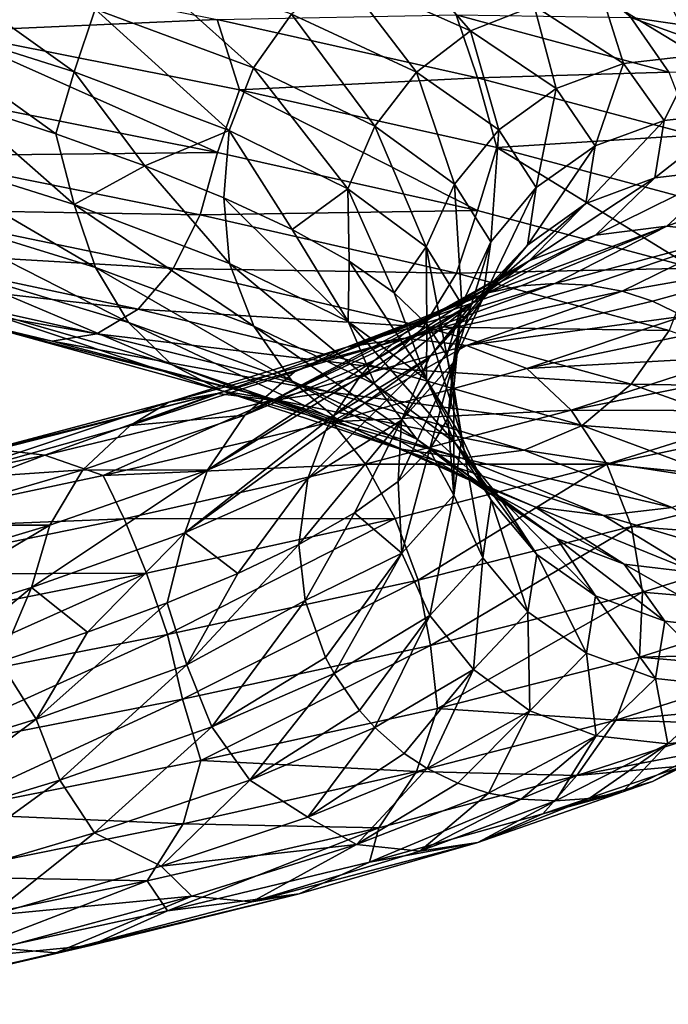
# Model space of a CAD drawing. Header units: metres. Extents: x -109 to 109, y -917 to 389.
# Tile 328 of 656: x 9.36 to 15.55, y -691.77 to -682.36. Entities that reach past the tile are written whole.
import ezdxf

# ---------------------------------------------------------------- set-up
doc = ezdxf.new("R2010")
doc.units = ezdxf.units.M
doc.layers.add('solid_24503124_XXX_01_SW0001_01', color=7, linetype='CONTINUOUS')

msp = doc.modelspace()

# ---------------------------------------------------------------- linework, layer by layer
at = {"layer": 'solid_24503124_XXX_01_SW0001_01'}
for points in [[(8.08671, -682.294006, -9.036955), (9.874042, -682.859985, -7.444142), (8.252037, -681.698792, -9.27084)], [(9.874042, -682.859985, -7.444142), (10.07591, -682.264221, -7.645676), (8.252037, -681.698792, -9.27084)], [(10.07591, -682.264221, -7.645676), (11.588814, -682.824463, -5.726029), (10.390505, -681.750732, -7.952507)], [(11.588814, -682.824463, -5.726029), (11.950645, -682.309937, -5.973248), (10.390505, -681.750732, -7.952507)], [(12.420532, -681.917542, -6.28948), (13.659322, -682.471008, -3.981091), (12.973352, -681.680725, -6.6576)], [(13.659322, -682.471008, -3.981091), (14.267278, -682.232422, -4.246929), (12.973352, -681.680725, -6.6576)], [(8.410719, -681.798828, -15.042949), (11.241405, -682.362183, -13.300414), (8.650638, -682.475891, -15.020847)], [(11.950645, -682.309937, -5.973248), (13.14257, -682.86499, -3.751796), (12.420532, -681.917542, -6.28948)], [(13.14257, -682.86499, -3.751796), (13.659322, -682.471008, -3.981091), (12.420532, -681.917542, -6.28948)], [(14.719499, -681.940674, -7.802758), (16.18758, -682.486755, -5.069016), (15.190356, -682.342529, -8.105765)], [(15.578912, -682.240662, -4.811332), (16.18758, -682.486755, -5.069016), (14.719499, -681.940674, -7.802758)], [(14.267278, -682.232422, -4.246929), (15.121282, -682.780823, -1.646775), (14.922976, -682.155762, -4.53049)], [(14.922976, -682.155762, -4.53049), (15.816229, -682.702087, -1.811313), (15.578912, -682.240662, -4.811332)], [(15.121282, -682.780823, -1.646775), (15.816229, -682.702087, -1.811313), (14.922976, -682.155762, -4.53049)], [(8.08671, -682.294006, -9.036955), (8.758452, -683.147583, -8.364673), (9.698675, -683.454773, -7.476854)], [(8.08671, -682.294006, -9.036955), (9.698675, -683.454773, -7.476854), (9.874042, -682.859985, -7.444142)], [(9.874042, -682.859985, -7.444142), (11.356635, -683.420959, -5.562748), (10.07591, -682.264221, -7.645676)], [(11.356635, -683.420959, -5.562748), (11.588814, -682.824463, -5.726029), (10.07591, -682.264221, -7.645676)], [(13.522902, -682.315552, -10.908491), (13.725989, -682.917358, -11.090274), (11.241405, -682.362183, -13.300414)], [(11.588814, -682.824463, -5.726029), (12.744649, -683.380676, -3.571523), (11.950645, -682.309937, -5.973248)], [(12.744649, -683.380676, -3.571523), (13.14257, -682.86499, -3.751796), (11.950645, -682.309937, -5.973248)], [(13.522902, -682.315552, -10.908491), (15.553374, -682.86438, -8.335674), (13.725989, -682.917358, -11.090274)], [(15.190356, -682.342529, -8.105765), (15.553374, -682.86438, -8.335674), (13.522902, -682.315552, -10.908491)], [(13.659322, -682.471008, -3.981091), (14.476934, -683.021301, -1.491292), (14.267278, -682.232422, -4.246929)], [(14.476934, -683.021301, -1.491292), (15.121282, -682.780823, -1.646775), (14.267278, -682.232422, -4.246929)], [(11.241405, -682.362183, -13.300414), (11.453526, -683.033813, -13.253502), (8.650638, -682.475891, -15.020847)], [(11.241405, -682.362183, -13.300414), (13.725989, -682.917358, -11.090274), (11.453526, -683.033813, -13.253502)], [(15.190356, -682.342529, -8.105765), (16.7054, -682.887085, -5.284907), (15.553374, -682.86438, -8.335674)], [(16.18758, -682.486755, -5.069016), (16.7054, -682.887085, -5.284907), (15.190356, -682.342529, -8.105765)], [(8.650638, -682.475891, -15.020847), (11.24255, -683.632446, -13.279788), (8.411575, -683.069092, -15.022499)], [(8.650638, -682.475891, -15.020847), (11.453526, -683.033813, -13.253502), (11.24255, -683.632446, -13.279788)], [(13.14257, -682.86499, -3.751796), (13.929251, -683.416931, -1.355798), (13.659322, -682.471008, -3.981091)], [(13.929251, -683.416931, -1.355798), (14.476934, -683.021301, -1.491292), (13.659322, -682.471008, -3.981091)], [(14.476934, -683.021301, -1.491292), (14.848058, -683.569824, 1.10314), (15.121282, -682.780823, -1.646775)], [(14.848058, -683.569824, 1.10314), (15.508924, -683.327271, 1.062671), (15.121282, -682.780823, -1.646775)], [(15.121282, -682.780823, -1.646775), (15.508924, -683.327271, 1.062671), (15.816229, -682.702087, -1.811313)], [(15.508924, -683.327271, 1.062671), (16.221685, -683.246399, 1.022178), (15.816229, -682.702087, -1.811313)], [(9.874042, -682.859985, -7.444142), (9.698675, -683.454773, -7.476854), (10.550138, -683.760498, -6.503036)], [(9.874042, -682.859985, -7.444142), (10.550138, -683.760498, -6.503036), (11.356635, -683.420959, -5.562748)], [(11.356635, -683.420959, -5.562748), (12.489314, -683.977844, -3.451199), (11.588814, -682.824463, -5.726029)], [(12.489314, -683.977844, -3.451199), (12.744649, -683.380676, -3.571523), (11.588814, -682.824463, -5.726029)], [(12.744649, -683.380676, -3.571523), (13.507512, -683.933899, -1.247756), (13.14257, -682.86499, -3.751796)], [(13.507512, -683.933899, -1.247756), (13.929251, -683.416931, -1.355798), (13.14257, -682.86499, -3.751796)], [(15.553374, -682.86438, -8.335674), (15.786955, -683.465576, -8.478974), (13.725989, -682.917358, -11.090274)], [(13.725989, -682.917358, -11.090274), (13.911857, -683.584351, -11.024924), (11.453526, -683.033813, -13.253502)], [(13.725989, -682.917358, -11.090274), (15.786955, -683.465576, -8.478974), (13.911857, -683.584351, -11.024924)], [(8.411575, -683.069092, -15.022499), (11.24255, -683.632446, -13.279788), (8.287879, -683.663879, -14.763139)], [(11.453526, -683.033813, -13.253502), (13.727386, -684.187683, -11.069425), (11.24255, -683.632446, -13.279788)], [(11.453526, -683.033813, -13.253502), (13.911857, -683.584351, -11.024924), (13.727386, -684.187683, -11.069425)], [(13.929251, -683.416931, -1.355798), (14.286334, -683.967102, 1.140875), (14.476934, -683.021301, -1.491292)], [(14.286334, -683.967102, 1.140875), (14.848058, -683.569824, 1.10314), (14.476934, -683.021301, -1.491292)], [(8.087855, -683.56427, -9.016329), (9.875439, -684.130249, -7.423293), (8.758452, -683.147583, -8.364673)], [(9.875439, -684.130249, -7.423293), (9.698675, -683.454773, -7.476854), (8.758452, -683.147583, -8.364673)], [(15.418818, -683.873291, 3.798452), (16.127438, -683.790222, 3.883213), (16.221685, -683.246399, 1.022178)], [(15.508924, -683.327271, 1.062671), (15.418818, -683.873291, 3.798452), (16.221685, -683.246399, 1.022178)], [(14.761792, -684.117859, 3.722785), (15.418818, -683.873291, 3.798452), (15.508924, -683.327271, 1.062671)], [(14.848058, -683.569824, 1.10314), (14.761792, -684.117859, 3.722785), (15.508924, -683.327271, 1.062671)], [(11.356635, -683.420959, -5.562748), (10.550138, -683.760498, -6.503036), (11.305591, -684.064819, -5.452622)], [(11.356635, -683.420959, -5.562748), (11.305591, -684.064819, -5.452622), (11.958043, -684.368042, -4.335144)], [(11.356635, -683.420959, -5.562748), (11.958043, -684.368042, -4.335144), (12.489314, -683.977844, -3.451199)], [(12.489314, -683.977844, -3.451199), (13.236893, -684.53186, -1.17378), (12.744649, -683.380676, -3.571523)], [(13.236893, -684.53186, -1.17378), (13.507512, -683.933899, -1.247756), (12.744649, -683.380676, -3.571523)], [(13.507512, -683.933899, -1.247756), (13.853784, -684.485413, 1.173639), (13.929251, -683.416931, -1.355798)], [(13.853784, -684.485413, 1.173639), (14.286334, -683.967102, 1.140875), (13.929251, -683.416931, -1.355798)], [(9.875439, -684.130249, -7.423293), (10.550138, -683.760498, -6.503036), (9.698675, -683.454773, -7.476854)], [(15.786955, -683.465576, -8.478974), (15.948284, -684.128296, -8.401124), (13.911857, -683.584351, -11.024924)], [(10.078526, -684.732117, -7.605076), (9.875439, -684.130249, -7.423293), (8.087855, -683.56427, -9.016329)], [(8.25418, -684.166748, -9.230659), (10.078526, -684.732117, -7.605076), (8.087855, -683.56427, -9.016329)], [(11.24255, -683.632446, -13.279788), (11.077223, -684.227661, -13.045903), (8.287879, -683.663879, -14.763139)], [(11.24255, -683.632446, -13.279788), (13.727386, -684.187683, -11.069425), (11.077223, -684.227661, -13.045903)], [(13.911857, -683.584351, -11.024924), (15.788563, -684.73584, -8.45786), (13.727386, -684.187683, -11.069425)], [(13.911857, -683.584351, -11.024924), (15.948284, -684.128296, -8.401124), (15.788563, -684.73584, -8.45786)], [(14.203331, -684.516907, 3.661807), (14.761792, -684.117859, 3.722785), (14.848058, -683.569824, 1.10314)], [(14.286334, -683.967102, 1.140875), (14.203331, -684.516907, 3.661807), (14.848058, -683.569824, 1.10314)], [(8.287879, -683.663879, -14.763139), (11.077223, -684.227661, -13.045903), (8.095108, -684.175781, -14.366189)], [(9.875439, -684.130249, -7.423293), (11.358242, -684.691223, -5.541634), (10.550138, -683.760498, -6.503036)], [(11.358242, -684.691223, -5.541634), (11.305591, -684.064819, -5.452622), (10.550138, -683.760498, -6.503036)], [(14.852785, -684.420349, 6.476189), (15.535393, -684.335144, 6.683538), (16.127438, -683.790222, 3.883213)], [(15.418818, -683.873291, 3.798452), (14.852785, -684.420349, 6.476189), (16.127438, -683.790222, 3.883213)], [(16.127438, -683.790222, 3.883213), (15.535393, -684.335144, 6.683538), (16.836315, -683.868713, 3.970827)], [(14.219879, -684.66687, 6.28686), (14.852785, -684.420349, 6.476189), (15.418818, -683.873291, 3.798452)], [(14.761792, -684.117859, 3.722785), (14.219879, -684.66687, 6.28686), (15.418818, -683.873291, 3.798452)], [(15.535393, -684.335144, 6.683538), (16.218246, -684.411438, 6.893784), (16.836315, -683.868713, 3.970827)], [(12.489314, -683.977844, -3.451199), (11.958043, -684.368042, -4.335144), (12.500982, -684.670166, -3.160288)], [(12.489314, -683.977844, -3.451199), (12.500982, -684.670166, -3.160288), (12.930016, -684.971558, -1.939002)], [(12.489314, -683.977844, -3.451199), (12.930016, -684.971558, -1.939002), (13.236893, -684.53186, -1.17378)], [(13.236893, -684.53186, -1.17378), (13.576227, -685.084229, 1.19931), (13.507512, -683.933899, -1.247756)], [(13.576227, -685.084229, 1.19931), (13.853784, -684.485413, 1.173639), (13.507512, -683.933899, -1.247756)], [(13.773294, -685.036499, 3.618557), (14.203331, -684.516907, 3.661807), (14.286334, -683.967102, 1.140875)], [(13.853784, -684.485413, 1.173639), (13.773294, -685.036499, 3.618557), (14.286334, -683.967102, 1.140875)], [(12.491081, -685.248108, -3.429787), (11.958043, -684.368042, -4.335144), (11.305591, -684.064819, -5.452622)], [(11.358242, -684.691223, -5.541634), (12.491081, -685.248108, -3.429787), (11.305591, -684.064819, -5.452622)], [(8.095108, -684.175781, -14.366189), (10.819573, -684.740295, -12.688654), (7.844769, -684.564819, -13.855509)], [(11.077223, -684.227661, -13.045903), (10.819573, -684.740295, -12.688654), (8.095108, -684.175781, -14.366189)], [(10.394153, -685.255005, -7.894793), (10.078526, -684.732117, -7.605076), (8.25418, -684.166748, -9.230659)], [(8.512674, -684.690491, -9.57096), (10.394153, -685.255005, -7.894793), (8.25418, -684.166748, -9.230659)], [(11.591823, -685.292419, -5.684934), (11.358242, -684.691223, -5.541634), (9.875439, -684.130249, -7.423293)], [(10.078526, -684.732117, -7.605076), (11.591823, -685.292419, -5.684934), (9.875439, -684.130249, -7.423293)], [(13.727386, -684.187683, -11.069425), (13.525518, -684.783447, -10.867891), (11.077223, -684.227661, -13.045903)], [(13.727386, -684.187683, -11.069425), (15.788563, -684.73584, -8.45786), (13.525518, -684.783447, -10.867891)], [(13.68192, -685.067627, 6.129271), (14.219879, -684.66687, 6.28686), (14.761792, -684.117859, 3.722785)], [(14.203331, -684.516907, 3.661807), (13.68192, -685.067627, 6.129271), (14.761792, -684.117859, 3.722785)], [(11.077223, -684.227661, -13.045903), (13.525518, -684.783447, -10.867891), (10.819573, -684.740295, -12.688654)], [(12.491081, -685.248108, -3.429787), (12.500982, -684.670166, -3.160288), (11.958043, -684.368042, -4.335144)], [(13.82404, -684.971313, 9.01147), (14.14276, -684.90625, 9.173331), (15.535393, -684.335144, 6.683538)], [(14.852785, -684.420349, 6.476189), (13.82404, -684.971313, 9.01147), (15.535393, -684.335144, 6.683538)], [(14.14276, -684.90625, 9.173331), (14.465055, -684.882568, 9.337742), (15.535393, -684.335144, 6.683538)], [(15.535393, -684.335144, 6.683538), (14.465055, -684.882568, 9.337742), (16.218246, -684.411438, 6.893784)], [(13.238528, -685.219238, 8.716362), (13.539909, -685.068176, 8.867854), (14.852785, -684.420349, 6.476189)], [(14.219879, -684.66687, 6.28686), (13.238528, -685.219238, 8.716362), (14.852785, -684.420349, 6.476189)], [(13.497351, -685.636169, 3.595453), (13.773294, -685.036499, 3.618557), (13.853784, -684.485413, 1.173639)], [(13.576227, -685.084229, 1.19931), (13.497351, -685.636169, 3.595453), (13.853784, -684.485413, 1.173639)], [(13.539909, -685.068176, 8.867854), (13.82404, -684.971313, 9.01147), (14.852785, -684.420349, 6.476189)], [(14.465055, -684.882568, 9.337742), (14.793788, -684.900452, 9.50617), (16.218246, -684.411438, 6.893784)], [(14.793788, -684.900452, 9.50617), (15.106323, -684.958252, 9.667013), (16.218246, -684.411438, 6.893784)], [(16.218246, -684.411438, 6.893784), (15.106323, -684.958252, 9.667013), (16.851894, -684.649597, 7.091799)], [(7.844769, -684.564819, -13.855509), (10.484981, -685.130249, -12.229531), (7.550247, -684.797668, -13.258623)], [(10.819573, -684.740295, -12.688654), (10.484981, -685.130249, -12.229531), (7.844769, -684.564819, -13.855509)], [(13.236893, -684.53186, -1.17378), (12.930016, -684.971558, -1.939002), (13.24145, -685.272278, -0.682563)], [(13.236893, -684.53186, -1.17378), (13.24145, -685.272278, -0.682563), (13.431777, -685.572571, 0.597888)], [(13.236893, -684.53186, -1.17378), (13.431777, -685.572571, 0.597888), (13.576227, -685.084229, 1.19931)], [(13.267671, -685.588501, 6.011628), (13.68192, -685.067627, 6.129271), (14.203331, -684.516907, 3.661807)], [(13.773294, -685.036499, 3.618557), (13.267671, -685.588501, 6.011628), (14.203331, -684.516907, 3.661807)], [(12.491081, -685.248108, -3.429787), (13.238767, -685.802124, -1.152048), (12.500982, -684.670166, -3.160288)], [(13.238767, -685.802124, -1.152048), (12.930016, -684.971558, -1.939002), (12.500982, -684.670166, -3.160288)], [(12.740194, -685.619629, 8.468498), (13.027415, -685.362244, 8.610892), (14.219879, -684.66687, 6.28686)], [(13.68192, -685.067627, 6.129271), (12.740194, -685.619629, 8.468498), (14.219879, -684.66687, 6.28686)], [(13.027415, -685.362244, 8.610892), (13.238528, -685.219238, 8.716362), (14.219879, -684.66687, 6.28686)], [(15.106323, -684.958252, 9.667013), (15.396639, -685.051636, 9.817113), (16.851894, -684.649597, 7.091799)], [(15.396639, -685.051636, 9.817113), (15.692535, -685.194092, 9.970924), (16.851894, -684.649597, 7.091799)], [(10.80354, -685.658203, -8.275375), (10.394153, -685.255005, -7.894793), (8.512674, -684.690491, -9.57096)], [(8.847958, -685.094849, -10.017153), (10.80354, -685.658203, -8.275375), (8.512674, -684.690491, -9.57096)], [(11.954842, -685.81427, -5.914843), (11.591823, -685.292419, -5.684934), (10.078526, -684.732117, -7.605076)], [(10.394153, -685.255005, -7.894793), (11.954842, -685.81427, -5.914843), (10.078526, -684.732117, -7.605076)], [(10.819573, -684.740295, -12.688654), (13.210923, -685.296936, -10.56106), (10.484981, -685.130249, -12.229531)], [(13.525518, -684.783447, -10.867891), (13.210923, -685.296936, -10.56106), (10.819573, -684.740295, -12.688654)], [(12.747959, -685.848572, -3.529871), (12.491081, -685.248108, -3.429787), (11.358242, -684.691223, -5.541634)], [(11.591823, -685.292419, -5.684934), (12.747959, -685.848572, -3.529871), (11.358242, -684.691223, -5.541634)], [(15.788563, -684.73584, -8.45786), (15.556384, -685.332275, -8.294578), (13.525518, -684.783447, -10.867891)], [(9.666777, -685.435669, -11.118116), (9.242064, -685.345703, -10.545545), (6.914831, -684.776917, -11.980003)], [(7.232596, -684.868103, -12.618019), (9.666777, -685.435669, -11.118116), (6.914831, -684.776917, -11.980003)], [(7.550247, -684.797668, -13.258623), (10.091335, -685.364075, -11.693302), (7.232596, -684.868103, -12.618019)], [(10.484981, -685.130249, -12.229531), (10.091335, -685.364075, -11.693302), (7.550247, -684.797668, -13.258623)], [(13.525518, -684.783447, -10.867891), (15.556384, -685.332275, -8.294578), (13.210923, -685.296936, -10.56106)], [(10.091335, -685.364075, -11.693302), (9.666777, -685.435669, -11.118116), (7.232596, -684.868103, -12.618019)], [(12.47398, -685.490906, 11.206387), (14.465055, -684.882568, 9.337742), (14.14276, -684.90625, 9.173331)], [(13.034044, -685.406189, 11.648068), (14.465055, -684.882568, 9.337742), (12.47398, -685.490906, 11.206387)], [(12.47398, -685.490906, 11.206387), (14.14276, -684.90625, 9.173331), (13.82404, -684.971313, 9.01147)], [(13.034044, -685.406189, 11.648068), (14.793788, -684.900452, 9.50617), (14.465055, -684.882568, 9.337742)], [(13.034044, -685.406189, 11.648068), (15.106323, -684.958252, 9.667013), (14.793788, -684.900452, 9.50617)], [(11.979918, -685.727478, 10.765375), (13.82404, -684.971313, 9.01147), (13.539909, -685.068176, 8.867854)], [(12.47398, -685.490906, 11.206387), (13.82404, -684.971313, 9.01147), (11.979918, -685.727478, 10.765375)], [(13.238767, -685.802124, -1.152048), (13.24145, -685.272278, -0.682563), (12.930016, -684.971558, -1.939002)], [(13.001856, -686.189026, 5.940786), (13.267671, -685.588501, 6.011628), (13.773294, -685.036499, 3.618557)], [(13.497351, -685.636169, 3.595453), (13.001856, -686.189026, 5.940786), (13.773294, -685.036499, 3.618557)], [(13.620786, -685.474426, 12.056945), (15.106323, -684.958252, 9.667013), (13.034044, -685.406189, 11.648068)], [(13.620786, -685.474426, 12.056945), (15.396639, -685.051636, 9.817113), (15.106323, -684.958252, 9.667013)], [(11.284753, -685.907715, -8.726646), (10.80354, -685.658203, -8.275375), (8.847958, -685.094849, -10.017153)], [(9.242064, -685.345703, -10.545545), (11.284753, -685.907715, -8.726646), (8.847958, -685.094849, -10.017153)], [(10.484981, -685.130249, -12.229531), (12.80238, -685.687988, -10.167413), (10.091335, -685.364075, -11.693302)], [(13.210923, -685.296936, -10.56106), (12.80238, -685.687988, -10.167413), (10.484981, -685.130249, -12.229531)], [(11.979918, -685.727478, 10.765375), (13.539909, -685.068176, 8.867854), (13.238528, -685.219238, 8.716362)], [(12.353048, -686.143616, 8.279655), (12.599952, -685.779358, 8.399565), (13.68192, -685.067627, 6.129271)], [(13.267671, -685.588501, 6.011628), (12.353048, -686.143616, 8.279655), (13.68192, -685.067627, 6.129271)], [(12.599952, -685.779358, 8.399565), (12.740194, -685.619629, 8.468498), (13.68192, -685.067627, 6.129271)], [(13.576227, -685.084229, 1.19931), (13.431777, -685.572571, 0.597888), (13.49947, -685.87262, 1.890771)], [(13.576227, -685.084229, 1.19931), (13.49947, -685.87262, 1.890771), (13.444484, -686.172668, 3.184182)], [(13.576227, -685.084229, 1.19931), (13.444484, -686.172668, 3.184182), (13.497351, -685.636169, 3.595453)], [(13.620786, -685.474426, 12.056945), (15.692535, -685.194092, 9.970924), (15.396639, -685.051636, 9.817113)], [(11.503483, -686.139832, 10.470743), (13.238528, -685.219238, 8.716362), (13.027415, -685.362244, 8.610892)], [(11.979918, -685.727478, 10.765375), (13.238528, -685.219238, 8.716362), (11.503483, -686.139832, 10.470743)], [(14.196636, -685.695984, 12.396527), (15.692535, -685.194092, 9.970924), (13.620786, -685.474426, 12.056945)], [(14.196636, -685.695984, 12.396527), (15.909133, -685.336548, 10.08418), (15.692535, -685.194092, 9.970924)], [(12.425699, -686.216064, -6.21785), (11.954842, -685.81427, -5.914843), (10.394153, -685.255005, -7.894793)], [(10.80354, -685.658203, -8.275375), (12.425699, -686.216064, -6.21785), (10.394153, -685.255005, -7.894793)], [(13.147183, -686.369263, -3.692615), (12.747959, -685.848572, -3.529871), (11.591823, -685.292419, -5.684934)], [(11.954842, -685.81427, -5.914843), (13.147183, -686.369263, -3.692615), (11.591823, -685.292419, -5.684934)], [(13.51102, -686.401794, -1.205503), (13.238767, -685.802124, -1.152048), (12.491081, -685.248108, -3.429787)], [(12.747959, -685.848572, -3.529871), (13.51102, -686.401794, -1.205503), (12.491081, -685.248108, -3.429787)], [(13.210923, -685.296936, -10.56106), (15.194552, -685.846802, -8.047359), (12.80238, -685.687988, -10.167413)], [(15.556384, -685.332275, -8.294578), (15.194552, -685.846802, -8.047359), (13.210923, -685.296936, -10.56106)], [(13.238767, -685.802124, -1.152048), (13.578149, -686.354492, 1.221377), (13.24145, -685.272278, -0.682563)], [(13.578149, -686.354492, 1.221377), (13.431777, -685.572571, 0.597888), (13.24145, -685.272278, -0.682563)], [(15.556384, -685.332275, -8.294578), (17.107935, -685.875671, -5.405998), (15.194552, -685.846802, -8.047359)], [(11.803335, -685.996277, -9.216109), (11.284753, -685.907715, -8.726646), (9.242064, -685.345703, -10.545545)], [(9.666777, -685.435669, -11.118116), (11.803335, -685.996277, -9.216109), (9.242064, -685.345703, -10.545545)], [(10.091335, -685.364075, -11.693302), (12.32173, -685.923218, -9.708214), (9.666777, -685.435669, -11.118116)], [(12.80238, -685.687988, -10.167413), (12.32173, -685.923218, -9.708214), (10.091335, -685.364075, -11.693302)], [(13.034044, -685.406189, 11.648068), (12.47398, -685.490906, 11.206387), (10.77819, -686.016357, 13.146013)], [(11.241589, -685.934448, 13.689394), (13.034044, -685.406189, 11.648068), (10.77819, -686.016357, 13.146013)], [(11.769146, -685.996765, 14.173956), (13.034044, -685.406189, 11.648068), (11.241589, -685.934448, 13.689394)], [(11.503483, -686.139832, 10.470743), (13.027415, -685.362244, 8.610892), (12.740194, -685.619629, 8.468498)], [(11.769146, -685.996765, 14.173956), (13.620786, -685.474426, 12.056945), (13.034044, -685.406189, 11.648068)], [(14.196636, -685.695984, 12.396527), (16.191864, -685.584167, 10.233093), (15.909133, -685.336548, 10.08418)], [(12.32173, -685.923218, -9.708214), (11.803335, -685.996277, -9.216109), (9.666777, -685.435669, -11.118116)], [(12.47398, -685.490906, 11.206387), (11.979918, -685.727478, 10.765375), (10.409344, -686.240723, 12.585325)], [(10.77819, -686.016357, 13.146013), (12.47398, -685.490906, 11.206387), (10.409344, -686.240723, 12.585325)], [(12.334383, -686.203613, 14.552277), (13.620786, -685.474426, 12.056945), (11.769146, -685.996765, 14.173956)], [(12.334383, -686.203613, 14.552277), (14.196636, -685.695984, 12.396527), (13.620786, -685.474426, 12.056945)], [(12.105441, -686.746338, 8.163547), (12.276012, -686.290955, 8.242829), (13.267671, -685.588501, 6.011628)], [(13.001856, -686.189026, 5.940786), (12.105441, -686.746338, 8.163547), (13.267671, -685.588501, 6.011628)], [(12.276012, -686.290955, 8.242829), (12.353048, -686.143616, 8.279655), (13.267671, -685.588501, 6.011628)], [(13.578149, -686.354492, 1.221377), (13.49947, -685.87262, 1.890771), (13.431777, -685.572571, 0.597888)], [(14.621064, -686.095215, 12.7778), (16.191864, -685.584167, 10.233093), (14.196636, -685.695984, 12.396527)], [(14.621064, -686.095215, 12.7778), (16.336597, -685.746033, 10.309937), (16.191864, -685.584167, 10.233093)], [(12.979166, -686.463989, -6.577936), (12.425699, -686.216064, -6.21785), (10.80354, -685.658203, -8.275375)], [(11.284753, -685.907715, -8.726646), (12.979166, -686.463989, -6.577936), (10.80354, -685.658203, -8.275375)], [(11.149381, -686.665222, 10.230146), (12.740194, -685.619629, 8.468498), (12.599952, -685.779358, 8.399565)], [(11.503483, -686.139832, 10.470743), (12.740194, -685.619629, 8.468498), (11.149381, -686.665222, 10.230146)], [(12.80238, -685.687988, -10.167413), (14.724665, -686.239258, -7.731127), (12.32173, -685.923218, -9.708214)], [(14.621064, -686.095215, 12.7778), (14.196636, -685.695984, 12.396527), (12.334383, -686.203613, 14.552277)], [(15.194552, -685.846802, -8.047359), (14.724665, -686.239258, -7.731127), (12.80238, -685.687988, -10.167413)], [(13.497351, -685.636169, 3.595453), (13.266832, -686.472961, 4.466341), (12.967822, -686.77356, 5.725676)], [(13.497351, -685.636169, 3.595453), (12.967822, -686.77356, 5.725676), (13.001856, -686.189026, 5.940786)], [(13.497351, -685.636169, 3.595453), (13.444484, -686.172668, 3.184182), (13.266832, -686.472961, 4.466341)], [(10.409344, -686.240723, 12.585325), (11.979918, -685.727478, 10.765375), (11.503483, -686.139832, 10.470743)], [(11.149381, -686.665222, 10.230146), (12.599952, -685.779358, 8.399565), (12.353048, -686.143616, 8.279655)], [(13.857382, -686.953247, 1.216518), (13.578149, -686.354492, 1.221377), (13.238767, -685.802124, -1.152048)], [(13.51102, -686.401794, -1.205503), (13.857382, -686.953247, 1.216518), (13.238767, -685.802124, -1.152048)], [(14.621064, -686.095215, 12.7778), (16.580299, -686.100281, 10.440751), (16.336597, -685.746033, 10.309937)], [(13.665003, -686.769531, -3.908504), (13.147183, -686.369263, -3.692615), (11.954842, -685.81427, -5.914843)], [(12.425699, -686.216064, -6.21785), (13.665003, -686.769531, -3.908504), (11.954842, -685.81427, -5.914843)], [(13.934141, -686.921204, -1.295779), (13.51102, -686.401794, -1.205503), (12.747959, -685.848572, -3.529871)], [(13.147183, -686.369263, -3.692615), (13.934141, -686.921204, -1.295779), (12.747959, -685.848572, -3.529871)], [(13.499261, -686.906433, 3.617858), (13.444484, -686.172668, 3.184182), (13.49947, -685.87262, 1.890771)], [(13.578149, -686.354492, 1.221377), (13.499261, -686.906433, 3.617858), (13.49947, -685.87262, 1.890771)], [(15.194552, -685.846802, -8.047359), (16.710014, -686.391357, -5.225725), (14.724665, -686.239258, -7.731127)], [(17.107935, -685.875671, -5.405998), (16.710014, -686.391357, -5.225725), (15.194552, -685.846802, -8.047359)], [(11.241589, -685.934448, 13.689394), (10.77819, -686.016357, 13.146013), (8.786727, -686.54718, 14.778769)], [(9.135642, -686.468445, 15.403593), (11.241589, -685.934448, 13.689394), (8.786727, -686.54718, 14.778769)], [(9.594664, -686.524963, 15.955899), (11.241589, -685.934448, 13.689394), (9.135642, -686.468445, 15.403593)], [(9.594664, -686.524963, 15.955899), (11.769146, -685.996765, 14.173956), (11.241589, -685.934448, 13.689394)], [(13.575614, -686.550842, -6.969132), (12.979166, -686.463989, -6.577936), (11.284753, -685.907715, -8.726646)], [(11.803335, -685.996277, -9.216109), (13.575614, -686.550842, -6.969132), (11.284753, -685.907715, -8.726646)], [(12.32173, -685.923218, -9.708214), (14.171845, -686.476074, -7.363007), (11.803335, -685.996277, -9.216109)], [(14.724665, -686.239258, -7.731127), (14.171845, -686.476074, -7.363007), (12.32173, -685.923218, -9.708214)], [(10.77819, -686.016357, 13.146013), (10.409344, -686.240723, 12.585325), (8.567684, -686.758789, 14.128599)], [(8.786727, -686.54718, 14.778769), (10.77819, -686.016357, 13.146013), (8.567684, -686.758789, 14.128599)], [(10.150644, -686.716919, 16.379829), (11.769146, -685.996765, 14.173956), (9.594664, -686.524963, 15.955899)], [(10.150644, -686.716919, 16.379829), (12.334383, -686.203613, 14.552277), (11.769146, -685.996765, 14.173956)], [(14.171845, -686.476074, -7.363007), (13.575614, -686.550842, -6.969132), (11.803335, -685.996277, -9.216109)], [(9.959548, -686.663086, 12.245493), (11.503483, -686.139832, 10.470743), (11.149381, -686.665222, 10.230146)], [(10.409344, -686.240723, 12.585325), (11.503483, -686.139832, 10.470743), (9.959548, -686.663086, 12.245493)], [(10.933315, -687.264343, 10.065263), (12.353048, -686.143616, 8.279655), (12.276012, -686.290955, 8.242829)], [(11.149381, -686.665222, 10.230146), (12.353048, -686.143616, 8.279655), (10.933315, -687.264343, 10.065263)], [(12.657298, -686.610352, 15.031949), (14.621064, -686.095215, 12.7778), (12.334383, -686.203613, 14.552277)], [(14.962363, -686.610657, 13.056249), (14.621064, -686.095215, 12.7778), (12.657298, -686.610352, 15.031949)], [(13.499261, -686.906433, 3.617858), (13.266832, -686.472961, 4.466341), (13.444484, -686.172668, 3.184182)], [(14.962363, -686.610657, 13.056249), (16.580299, -686.100281, 10.440751), (14.621064, -686.095215, 12.7778)], [(14.962363, -686.610657, 13.056249), (16.660536, -686.251831, 10.484431), (16.580299, -686.100281, 10.440751)], [(8.567684, -686.758789, 14.128599), (10.409344, -686.240723, 12.585325), (9.959548, -686.663086, 12.245493)], [(12.657298, -686.610352, 15.031949), (12.334383, -686.203613, 14.552277), (10.150644, -686.716919, 16.379829)], [(13.001856, -686.189026, 5.940786), (12.550915, -687.074829, 6.9509), (12.019797, -687.37677, 8.130752)], [(12.105441, -686.746338, 8.163547), (13.001856, -686.189026, 5.940786), (12.019797, -687.37677, 8.130752)], [(14.273671, -687.015686, -4.166189), (13.665003, -686.769531, -3.908504), (12.425699, -686.216064, -6.21785)], [(12.979166, -686.463989, -6.577936), (14.273671, -687.015686, -4.166189), (12.425699, -686.216064, -6.21785)], [(13.001856, -686.189026, 5.940786), (12.967822, -686.77356, 5.725676), (12.550915, -687.074829, 6.9509)], [(14.724665, -686.239258, -7.731127), (16.193262, -686.785339, -4.99643), (14.171845, -686.476074, -7.363007)], [(16.710014, -686.391357, -5.225725), (16.193262, -686.785339, -4.99643), (14.724665, -686.239258, -7.731127)], [(14.962363, -686.610657, 13.056249), (16.854687, -686.797791, 10.593251), (16.660536, -686.251831, 10.484431)], [(10.933315, -687.264343, 10.065263), (12.276012, -686.290955, 8.242829), (12.105441, -686.746338, 8.163547)], [(13.776871, -687.504333, 3.662069), (13.499261, -686.906433, 3.617858), (13.578149, -686.354492, 1.221377)], [(13.857382, -686.953247, 1.216518), (13.776871, -687.504333, 3.662069), (13.578149, -686.354492, 1.221377)], [(14.482956, -687.319885, -1.417675), (13.934141, -686.921204, -1.295779), (13.147183, -686.369263, -3.692615)], [(13.665003, -686.769531, -3.908504), (14.482956, -687.319885, -1.417675), (13.147183, -686.369263, -3.692615)], [(14.291349, -687.471375, 1.201767), (13.857382, -686.953247, 1.216518), (13.51102, -686.401794, -1.205503)], [(13.934141, -686.921204, -1.295779), (14.291349, -687.471375, 1.201767), (13.51102, -686.401794, -1.205503)], [(7.15812, -687.059814, 17.356302), (9.594664, -686.524963, 15.955899), (9.135642, -686.468445, 15.403593)], [(7.703288, -687.236755, 17.833773), (9.594664, -686.524963, 15.955899), (7.15812, -687.059814, 17.356302)], [(7.703288, -687.236755, 17.833773), (10.150644, -686.716919, 16.379829), (9.594664, -686.524963, 15.955899)], [(13.003696, -687.45929, 5.963522), (12.967822, -686.77356, 5.725676), (13.266832, -686.472961, 4.466341)], [(14.929607, -687.100586, -4.447031), (14.273671, -687.015686, -4.166189), (12.979166, -686.463989, -6.577936)], [(13.575614, -686.550842, -6.969132), (14.929607, -687.100586, -4.447031), (12.979166, -686.463989, -6.577936)], [(13.499261, -686.906433, 3.617858), (13.003696, -687.45929, 5.963522), (13.266832, -686.472961, 4.466341)], [(14.171845, -686.476074, -7.363007), (15.585305, -687.023926, -4.730592), (13.575614, -686.550842, -6.969132)], [(15.585305, -687.023926, -4.730592), (14.929607, -687.100586, -4.447031), (13.575614, -686.550842, -6.969132)], [(16.193262, -686.785339, -4.99643), (15.585305, -687.023926, -4.730592), (14.171845, -686.476074, -7.363007)], [(10.352265, -687.131653, 16.933893), (12.657298, -686.610352, 15.031949), (10.150644, -686.716919, 16.379829)], [(12.94019, -687.127197, 15.372087), (12.657298, -686.610352, 15.031949), (10.352265, -687.131653, 16.933893)], [(12.94019, -687.127197, 15.372087), (14.962363, -686.610657, 13.056249), (12.657298, -686.610352, 15.031949)], [(13.158507, -687.716614, 15.560279), (14.962363, -686.610657, 13.056249), (12.94019, -687.127197, 15.372087)], [(13.158507, -687.716614, 15.560279), (15.197001, -687.203491, 13.219666), (14.962363, -686.610657, 13.056249)], [(15.197001, -687.203491, 13.219666), (16.854687, -686.797791, 10.593251), (14.962363, -686.610657, 13.056249)], [(10.352265, -687.131653, 16.933893), (10.150644, -686.716919, 16.379829), (7.703288, -687.236755, 17.833773)], [(8.147358, -687.191162, 13.743482), (9.959548, -686.663086, 12.245493), (9.643976, -687.191711, 11.957231)], [(8.567684, -686.758789, 14.128599), (9.959548, -686.663086, 12.245493), (8.147358, -687.191162, 13.743482)], [(11.149381, -686.665222, 10.230146), (10.933315, -687.264343, 10.065263), (9.468407, -687.788513, 11.750668)], [(9.643976, -687.191711, 11.957231), (11.149381, -686.665222, 10.230146), (9.468407, -687.788513, 11.750668)], [(9.959548, -686.663086, 12.245493), (11.149381, -686.665222, 10.230146), (9.643976, -687.191711, 11.957231)], [(10.933315, -687.264343, 10.065263), (12.105441, -686.746338, 8.163547), (11.43788, -687.653503, 9.159168)], [(11.43788, -687.653503, 9.159168), (12.105441, -686.746338, 8.163547), (12.019797, -687.37677, 8.130752)], [(13.003696, -687.45929, 5.963522), (12.550915, -687.074829, 6.9509), (12.967822, -686.77356, 5.725676)], [(15.128058, -687.564026, -1.564874), (14.482956, -687.319885, -1.417675), (13.665003, -686.769531, -3.908504)], [(14.273671, -687.015686, -4.166189), (15.128058, -687.564026, -1.564874), (13.665003, -686.769531, -3.908504)], [(15.197001, -687.203491, 13.219666), (16.916752, -687.333069, 10.634335), (16.854687, -686.797791, 10.593251)], [(13.271115, -688.056335, 6.055758), (13.003696, -687.45929, 5.963522), (13.499261, -686.906433, 3.617858)], [(13.776871, -687.504333, 3.662069), (13.271115, -688.056335, 6.055758), (13.499261, -686.906433, 3.617858)], [(14.854234, -687.868347, 1.177832), (14.291349, -687.471375, 1.201767), (13.934141, -686.921204, -1.295779)], [(14.482956, -687.319885, -1.417675), (14.854234, -687.868347, 1.177832), (13.934141, -686.921204, -1.295779)], [(14.208318, -688.021118, 3.72358), (13.776871, -687.504333, 3.662069), (13.857382, -686.953247, 1.216518)], [(14.291349, -687.471375, 1.201767), (14.208318, -688.021118, 3.72358), (13.857382, -686.953247, 1.216518)], [(15.823256, -687.646851, -1.726651), (15.128058, -687.564026, -1.564874), (14.273671, -687.015686, -4.166189)], [(14.929607, -687.100586, -4.447031), (15.823256, -687.646851, -1.726651), (14.273671, -687.015686, -4.166189)], [(15.585305, -687.023926, -4.730592), (16.518204, -687.568115, -1.89119), (14.929607, -687.100586, -4.447031)], [(12.081862, -687.912048, 8.171836), (12.019797, -687.37677, 8.130752), (12.550915, -687.074829, 6.9509)], [(13.003696, -687.45929, 5.963522), (12.081862, -687.912048, 8.171836), (12.550915, -687.074829, 6.9509)], [(16.518204, -687.568115, -1.89119), (15.823256, -687.646851, -1.726651), (14.929607, -687.100586, -4.447031)], [(7.769253, -687.659973, 18.434832), (10.352265, -687.131653, 16.933893), (7.703288, -687.236755, 17.833773)], [(9.643976, -687.191711, 11.957231), (9.468407, -687.788513, 11.750668), (7.749094, -688.3172, 13.173809)], [(7.87658, -687.7229, 13.413264), (9.643976, -687.191711, 11.957231), (7.749094, -688.3172, 13.173809)], [(10.565999, -687.650146, 17.32357), (10.352265, -687.131653, 16.933893), (7.769253, -687.659973, 18.434832)], [(8.147358, -687.191162, 13.743482), (9.643976, -687.191711, 11.957231), (7.87658, -687.7229, 13.413264)], [(10.565999, -687.650146, 17.32357), (12.94019, -687.127197, 15.372087), (10.352265, -687.131653, 16.933893)], [(10.765886, -688.236145, 17.535633), (12.94019, -687.127197, 15.372087), (10.565999, -687.650146, 17.32357)], [(10.765886, -688.236145, 17.535633), (13.158507, -687.716614, 15.560279), (12.94019, -687.127197, 15.372087)], [(13.158507, -687.716614, 15.560279), (13.276068, -688.342407, 15.594673), (15.197001, -687.203491, 13.219666)], [(15.197001, -687.203491, 13.219666), (13.276068, -688.342407, 15.594673), (15.303104, -687.833374, 13.253304)], [(15.197001, -687.203491, 13.219666), (15.303104, -687.833374, 13.253304), (16.916752, -687.333069, 10.634335)], [(9.468407, -687.788513, 11.750668), (10.933315, -687.264343, 10.065263), (10.002267, -688.215332, 11.06228)], [(10.933315, -687.264343, 10.065263), (10.762524, -687.933472, 10.140775), (10.002267, -688.215332, 11.06228)], [(10.933315, -687.264343, 10.065263), (11.43788, -687.653503, 9.159168), (10.762524, -687.933472, 10.140775)], [(10.951655, -688.527832, 10.063363), (12.019797, -687.37677, 8.130752), (12.081862, -687.912048, 8.171836)], [(11.43788, -687.653503, 9.159168), (12.019797, -687.37677, 8.130752), (10.951655, -688.527832, 10.063363)], [(15.515873, -688.110535, 1.145782), (14.854234, -687.868347, 1.177832), (14.482956, -687.319885, -1.417675)], [(15.128058, -687.564026, -1.564874), (15.515873, -688.110535, 1.145782), (14.482956, -687.319885, -1.417675)], [(15.303104, -687.833374, 13.253304), (16.831108, -687.963501, 10.60154), (16.916752, -687.333069, 10.634335)], [(12.276012, -688.458008, 8.280656), (12.081862, -687.912048, 8.171836), (13.003696, -687.45929, 5.963522)], [(12.35625, -688.609619, 8.324336), (12.276012, -688.458008, 8.280656), (13.003696, -687.45929, 5.963522)], [(13.271115, -688.056335, 6.055758), (12.35625, -688.609619, 8.324336), (13.003696, -687.45929, 5.963522)], [(14.767932, -688.416382, 3.798563), (14.208318, -688.021118, 3.72358), (14.291349, -687.471375, 1.201767)], [(14.854234, -687.868347, 1.177832), (14.767932, -688.416382, 3.798563), (14.291349, -687.471375, 1.201767)], [(13.686724, -688.571838, 6.191907), (13.271115, -688.056335, 6.055758), (13.776871, -687.504333, 3.662069)], [(14.208318, -688.021118, 3.72358), (13.686724, -688.571838, 6.191907), (13.776871, -687.504333, 3.662069)], [(16.228893, -688.191162, 1.108094), (15.515873, -688.110535, 1.145782), (15.128058, -687.564026, -1.564874)], [(15.823256, -687.646851, -1.726651), (16.228893, -688.191162, 1.108094), (15.128058, -687.564026, -1.564874)], [(7.905583, -688.180298, 18.860189), (10.565999, -687.650146, 17.32357), (7.769253, -687.659973, 18.434832)], [(8.084704, -688.762939, 19.095121), (10.565999, -687.650146, 17.32357), (7.905583, -688.180298, 18.860189)], [(8.084704, -688.762939, 19.095121), (10.765886, -688.236145, 17.535633), (10.565999, -687.650146, 17.32357)], [(10.762524, -687.933472, 10.140775), (11.43788, -687.653503, 9.159168), (10.951655, -688.527832, 10.063363)], [(10.765886, -688.236145, 17.535633), (10.909044, -688.855225, 17.567137), (13.158507, -687.716614, 15.560279)], [(13.158507, -687.716614, 15.560279), (10.909044, -688.855225, 17.567137), (13.276068, -688.342407, 15.594673)], [(7.749094, -688.3172, 13.173809), (9.468407, -687.788513, 11.750668), (8.264123, -688.780823, 12.683757)], [(9.468407, -687.788513, 11.750668), (9.167024, -688.497803, 11.912226), (8.264123, -688.780823, 12.683757)], [(9.468407, -687.788513, 11.750668), (10.002267, -688.215332, 11.06228), (9.167024, -688.497803, 11.912226)], [(13.342921, -688.943481, 15.398091), (15.303104, -687.833374, 13.253304), (13.276068, -688.342407, 15.594673)], [(13.342921, -688.943481, 15.398091), (15.274214, -688.452271, 13.136229), (15.303104, -687.833374, 13.253304)], [(15.425727, -688.656494, 3.882783), (14.767932, -688.416382, 3.798563), (14.854234, -687.868347, 1.177832)], [(15.515873, -688.110535, 1.145782), (15.425727, -688.656494, 3.882783), (14.854234, -687.868347, 1.177832)], [(15.274214, -688.452271, 13.136229), (16.831108, -687.963501, 10.60154), (15.303104, -687.833374, 13.253304)], [(10.762524, -687.933472, 10.140775), (10.951655, -688.527832, 10.063363), (9.510937, -689.045044, 11.730639)], [(10.002267, -688.215332, 11.06228), (10.762524, -687.933472, 10.140775), (9.510937, -689.045044, 11.730639)], [(10.951655, -688.527832, 10.063363), (12.081862, -687.912048, 8.171836), (11.189799, -689.118164, 10.221704)], [(11.189799, -689.118164, 10.221704), (12.081862, -687.912048, 8.171836), (12.276012, -688.458008, 8.280656)], [(15.274214, -688.452271, 13.136229), (16.660536, -688.418884, 10.522257), (16.831108, -687.963501, 10.60154)], [(12.599952, -688.963867, 8.455151), (12.35625, -688.609619, 8.324336), (13.271115, -688.056335, 6.055758)], [(12.744684, -689.125732, 8.531994), (12.599952, -688.963867, 8.455151), (13.271115, -688.056335, 6.055758)], [(13.686724, -688.571838, 6.191907), (12.744684, -689.125732, 8.531994), (13.271115, -688.056335, 6.055758)], [(14.225794, -688.965393, 6.3637), (13.686724, -688.571838, 6.191907), (14.208318, -688.021118, 3.72358)], [(14.767932, -688.416382, 3.798563), (14.225794, -688.965393, 6.3637), (14.208318, -688.021118, 3.72358)], [(16.134604, -688.734985, 3.970396), (15.425727, -688.656494, 3.882783), (15.515873, -688.110535, 1.145782)], [(16.228893, -688.191162, 1.108094), (16.134604, -688.734985, 3.970396), (15.515873, -688.110535, 1.145782)], [(8.084704, -688.762939, 19.095121), (8.259485, -689.374634, 19.131741), (10.765886, -688.236145, 17.535633)], [(10.765886, -688.236145, 17.535633), (8.259485, -689.374634, 19.131741), (10.909044, -688.855225, 17.567137)], [(9.167024, -688.497803, 11.912226), (10.002267, -688.215332, 11.06228), (9.510937, -689.045044, 11.730639)], [(11.08617, -689.440369, 17.33235), (13.276068, -688.342407, 15.594673), (10.909044, -688.855225, 17.567137)], [(11.08617, -689.440369, 17.33235), (13.342921, -688.943481, 15.398091), (13.276068, -688.342407, 15.594673)], [(14.859442, -689.203552, 6.561716), (14.225794, -688.965393, 6.3637), (14.767932, -688.416382, 3.798563)], [(15.425727, -688.656494, 3.882783), (14.859442, -689.203552, 6.561716), (14.767932, -688.416382, 3.798563)], [(15.274214, -688.452271, 13.136229), (16.5835, -688.566223, 10.485432), (16.660536, -688.418884, 10.522257)], [(9.167024, -688.497803, 11.912226), (9.510937, -689.045044, 11.730639), (7.824486, -689.56665, 13.145993)], [(9.510937, -689.045044, 11.730639), (10.951655, -688.527832, 10.063363), (9.737662, -689.629395, 11.909819)], [(10.951655, -688.527832, 10.063363), (11.189799, -689.118164, 10.221704), (9.737662, -689.629395, 11.909819)], [(11.189799, -689.118164, 10.221704), (12.276012, -688.458008, 8.280656), (12.35625, -688.609619, 8.324336)], [(15.048072, -689.054688, 12.985106), (15.274214, -688.452271, 13.136229), (13.342921, -688.943481, 15.398091)], [(15.048072, -689.054688, 12.985106), (16.5835, -688.566223, 10.485432), (15.274214, -688.452271, 13.136229)], [(11.189799, -689.118164, 10.221704), (12.35625, -688.609619, 8.324336), (11.551909, -689.626892, 10.471601)], [(11.551909, -689.626892, 10.471601), (12.35625, -688.609619, 8.324336), (12.599952, -688.963867, 8.455151)], [(13.027415, -689.373352, 8.680906), (12.744684, -689.125732, 8.531994), (13.686724, -688.571838, 6.191907)], [(13.244013, -689.515747, 8.794163), (13.027415, -689.373352, 8.680906), (13.686724, -688.571838, 6.191907)], [(14.225794, -688.965393, 6.3637), (13.244013, -689.515747, 8.794163), (13.686724, -688.571838, 6.191907)], [(15.048072, -689.054688, 12.985106), (16.336597, -688.930481, 10.365521), (16.5835, -688.566223, 10.485432)], [(15.542295, -689.279846, 6.771961), (14.859442, -689.203552, 6.561716), (15.425727, -688.656494, 3.882783)], [(16.134604, -688.734985, 3.970396), (15.542295, -689.279846, 6.771961), (15.425727, -688.656494, 3.882783)], [(16.224903, -689.194641, 6.979311), (15.542295, -689.279846, 6.771961), (16.134604, -688.734985, 3.970396)], [(8.554491, -689.943909, 18.885946), (10.909044, -688.855225, 17.567137), (8.259485, -689.374634, 19.131741)], [(8.554491, -689.943909, 18.885946), (11.08617, -689.440369, 17.33235), (10.909044, -688.855225, 17.567137)], [(13.143044, -689.546875, 15.215418), (13.342921, -688.943481, 15.398091), (11.08617, -689.440369, 17.33235)], [(11.551909, -689.626892, 10.471601), (12.599952, -688.963867, 8.455151), (12.744684, -689.125732, 8.531994)], [(13.143044, -689.546875, 15.215418), (15.048072, -689.054688, 12.985106), (13.342921, -688.943481, 15.398091)], [(13.539909, -689.658203, 8.947973), (13.244013, -689.515747, 8.794163), (14.225794, -688.965393, 6.3637)], [(13.830225, -689.751648, 9.098074), (13.539909, -689.658203, 8.947973), (14.225794, -688.965393, 6.3637)], [(14.859442, -689.203552, 6.561716), (13.830225, -689.751648, 9.098074), (14.225794, -688.965393, 6.3637)], [(15.048072, -689.054688, 12.985106), (16.196354, -689.090271, 10.296589), (16.336597, -688.930481, 10.365521)], [(7.824486, -689.56665, 13.145993), (9.510937, -689.045044, 11.730639), (8.038878, -690.14502, 13.346647)], [(9.510937, -689.045044, 11.730639), (9.737662, -689.629395, 11.909819), (8.038878, -690.14502, 13.346647)], [(14.675983, -689.58429, 12.769171), (15.048072, -689.054688, 12.985106), (13.143044, -689.546875, 15.215418)], [(14.675983, -689.58429, 12.769171), (16.196354, -689.090271, 10.296589), (15.048072, -689.054688, 12.985106)], [(14.675983, -689.58429, 12.769171), (15.909133, -689.347656, 10.154194), (16.196354, -689.090271, 10.296589)], [(9.737662, -689.629395, 11.909819), (11.189799, -689.118164, 10.221704), (10.070719, -690.13269, 12.200263)], [(11.189799, -689.118164, 10.221704), (11.551909, -689.626892, 10.471601), (10.070719, -690.13269, 12.200263)], [(11.551909, -689.626892, 10.471601), (12.744684, -689.125732, 8.531994), (12.106669, -689.981445, 10.673006)], [(12.106669, -689.981445, 10.673006), (12.744684, -689.125732, 8.531994), (13.027415, -689.373352, 8.680906)], [(14.14276, -689.809448, 9.258916), (13.830225, -689.751648, 9.098074), (14.859442, -689.203552, 6.561716)], [(14.471493, -689.827271, 9.427344), (14.14276, -689.809448, 9.258916), (14.859442, -689.203552, 6.561716)], [(15.542295, -689.279846, 6.771961), (14.471493, -689.827271, 9.427344), (14.859442, -689.203552, 6.561716)], [(14.793788, -689.803589, 9.591756), (14.471493, -689.827271, 9.427344), (15.542295, -689.279846, 6.771961)], [(15.112509, -689.738525, 9.753616), (14.793788, -689.803589, 9.591756), (15.542295, -689.279846, 6.771961)], [(16.224903, -689.194641, 6.979311), (15.112509, -689.738525, 9.753616), (15.542295, -689.279846, 6.771961)], [(15.396639, -689.641663, 9.897232), (15.112509, -689.738525, 9.753616), (16.224903, -689.194641, 6.979311)], [(15.69802, -689.490601, 10.048725), (15.396639, -689.641663, 9.897232), (16.224903, -689.194641, 6.979311)], [(12.106669, -689.981445, 10.673006), (13.027415, -689.373352, 8.680906), (13.244013, -689.515747, 8.794163)], [(14.675983, -689.58429, 12.769171), (15.69802, -689.490601, 10.048725), (15.909133, -689.347656, 10.154194)], [(10.916862, -690.044739, 17.122274), (11.08617, -689.440369, 17.33235), (8.554491, -689.943909, 18.885946)], [(10.916862, -690.044739, 17.122274), (13.143044, -689.546875, 15.215418), (11.08617, -689.440369, 17.33235)], [(12.784361, -690.083984, 14.970331), (13.143044, -689.546875, 15.215418), (10.916862, -690.044739, 17.122274)], [(12.106669, -689.981445, 10.673006), (13.244013, -689.515747, 8.794163), (12.569366, -690.242737, 11.168497)], [(12.569366, -690.242737, 11.168497), (13.244013, -689.515747, 8.794163), (13.539909, -689.658203, 8.947973)], [(12.784361, -690.083984, 14.970331), (14.675983, -689.58429, 12.769171), (13.143044, -689.546875, 15.215418)], [(14.349386, -689.949341, 12.26783), (15.396639, -689.641663, 9.897232), (15.69802, -689.490601, 10.048725)], [(14.349386, -689.949341, 12.26783), (15.69802, -689.490601, 10.048725), (14.675983, -689.58429, 12.769171)], [(8.038878, -690.14502, 13.346647), (9.737662, -689.629395, 11.909819), (8.338877, -690.642944, 13.674963)], [(9.737662, -689.629395, 11.909819), (10.070719, -690.13269, 12.200263), (8.338877, -690.642944, 13.674963)], [(10.070719, -690.13269, 12.200263), (11.551909, -689.626892, 10.471601), (10.706114, -690.449402, 12.36447)], [(11.551909, -689.626892, 10.471601), (12.106669, -689.981445, 10.673006), (10.706114, -690.449402, 12.36447)], [(12.569366, -690.242737, 11.168497), (13.539909, -689.658203, 8.947973), (13.830225, -689.751648, 9.098074)], [(12.693546, -690.41095, 14.267639), (14.675983, -689.58429, 12.769171), (12.784361, -690.083984, 14.970331)], [(12.693546, -690.41095, 14.267639), (14.349386, -689.949341, 12.26783), (14.675983, -689.58429, 12.769171)], [(14.349386, -689.949341, 12.26783), (15.112509, -689.738525, 9.753616), (15.396639, -689.641663, 9.897232)], [(12.569366, -690.242737, 11.168497), (13.830225, -689.751648, 9.098074), (13.174595, -690.306335, 11.551349)], [(13.174595, -690.306335, 11.551349), (13.830225, -689.751648, 9.098074), (14.14276, -689.809448, 9.258916)], [(13.72945, -690.224915, 12.000638), (14.793788, -689.803589, 9.591756), (15.112509, -689.738525, 9.753616)], [(13.72945, -690.224915, 12.000638), (15.112509, -689.738525, 9.753616), (14.349386, -689.949341, 12.26783)], [(13.174595, -690.306335, 11.551349), (14.14276, -689.809448, 9.258916), (14.471493, -689.827271, 9.427344)], [(13.174595, -690.306335, 11.551349), (14.471493, -689.827271, 9.427344), (13.72945, -690.224915, 12.000638)], [(13.72945, -690.224915, 12.000638), (14.471493, -689.827271, 9.427344), (14.793788, -689.803589, 9.591756)], [(8.419459, -690.549133, 18.653284), (10.916862, -690.044739, 17.122274), (8.554491, -689.943909, 18.885946)], [(10.706114, -690.449402, 12.36447), (12.106669, -689.981445, 10.673006), (12.569366, -690.242737, 11.168497)], [(13.72945, -690.224915, 12.000638), (14.349386, -689.949341, 12.26783), (12.693546, -690.41095, 14.267639)], [(10.572131, -690.589417, 16.845858), (10.916862, -690.044739, 17.122274), (8.419459, -690.549133, 18.653284)], [(10.572131, -690.589417, 16.845858), (12.784361, -690.083984, 14.970331), (10.916862, -690.044739, 17.122274)], [(10.766721, -690.877136, 16.005682), (12.784361, -690.083984, 14.970331), (10.572131, -690.589417, 16.845858)], [(10.766721, -690.877136, 16.005682), (12.693546, -690.41095, 14.267639), (12.784361, -690.083984, 14.970331)], [(8.338877, -690.642944, 13.674963), (10.070719, -690.13269, 12.200263), (9.076159, -690.921265, 13.834094)], [(10.070719, -690.13269, 12.200263), (10.706114, -690.449402, 12.36447), (9.076159, -690.921265, 13.834094)], [(10.706114, -690.449402, 12.36447), (12.569366, -690.242737, 11.168497), (10.999945, -690.736389, 13.016039)], [(10.999945, -690.736389, 13.016039), (12.569366, -690.242737, 11.168497), (11.571591, -690.789185, 13.45446)], [(11.571591, -690.789185, 13.45446), (13.72945, -690.224915, 12.000638), (12.022887, -690.713989, 14.011842)], [(11.571591, -690.789185, 13.45446), (13.174595, -690.306335, 11.551349), (13.72945, -690.224915, 12.000638)], [(12.569366, -690.242737, 11.168497), (13.174595, -690.306335, 11.551349), (11.571591, -690.789185, 13.45446)], [(12.022887, -690.713989, 14.011842), (13.72945, -690.224915, 12.000638), (12.693546, -690.41095, 14.267639)], [(12.022887, -690.713989, 14.011842), (12.693546, -690.41095, 14.267639), (10.766721, -690.877136, 16.005682)], [(9.076159, -690.921265, 13.834094), (10.706114, -690.449402, 12.36447), (10.999945, -690.736389, 13.016039)], [(8.090204, -691.101379, 18.342863), (10.572131, -690.589417, 16.845858), (8.419459, -690.549133, 18.653284)], [(8.606978, -691.348572, 17.440609), (10.572131, -690.589417, 16.845858), (8.090204, -691.101379, 18.342863)], [(8.606978, -691.348572, 17.440609), (10.766721, -690.877136, 16.005682), (10.572131, -690.589417, 16.845858)], [(9.076159, -690.921265, 13.834094), (10.999945, -690.736389, 13.016039), (9.167075, -691.234619, 14.59992)], [(9.167075, -691.234619, 14.59992), (10.999945, -690.736389, 13.016039), (9.701687, -691.276672, 15.093573)], [(9.701687, -691.276672, 15.093573), (12.022887, -690.713989, 14.011842), (10.030257, -691.208008, 15.737337)], [(9.701687, -691.276672, 15.093573), (11.571591, -690.789185, 13.45446), (12.022887, -690.713989, 14.011842)], [(10.999945, -690.736389, 13.016039), (11.571591, -690.789185, 13.45446), (9.701687, -691.276672, 15.093573)], [(10.030257, -691.208008, 15.737337), (12.022887, -690.713989, 14.011842), (10.766721, -690.877136, 16.005682)], [(10.030257, -691.208008, 15.737337), (10.766721, -690.877136, 16.005682), (8.606978, -691.348572, 17.440609)], [(7.604564, -691.769531, 16.426292), (10.030257, -691.208008, 15.737337), (7.795116, -691.707825, 17.131006)], [(7.604564, -691.769531, 16.426292), (9.701687, -691.276672, 15.093573), (10.030257, -691.208008, 15.737337)], [(9.167075, -691.234619, 14.59992), (9.701687, -691.276672, 15.093573), (7.604564, -691.769531, 16.426292)], [(7.795116, -691.707825, 17.131006), (10.030257, -691.208008, 15.737337), (8.606978, -691.348572, 17.440609)]]:
    msp.add_3dface(points, dxfattribs=at)

doc.saveas('drawing.dxf')
